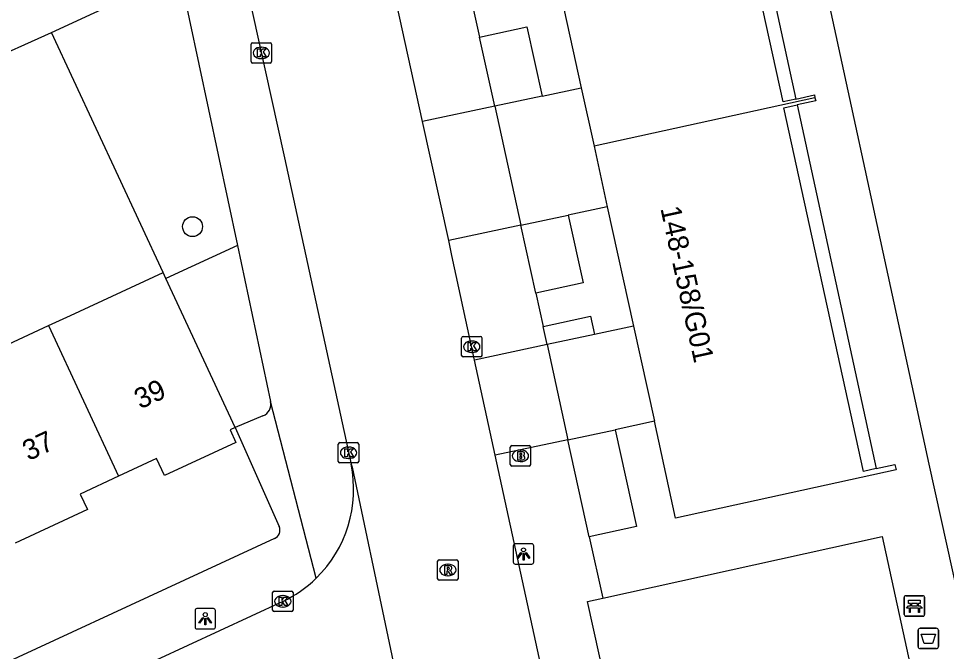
# Model space of a CAD drawing. Extents: x 160037 to 160839, y 385326 to 386441.
# Drawn here: x 160571.55 to 160617, y 386196.78 to 386227.8 of the extents above; entities that cross this region are included whole.
import ezdxf

# ---------------------------------------------------------------- set-up
doc = ezdxf.new("R2010")
doc.units = 0
for name, color, linetype in [('IMGEO_Afvalbak', 7, 'Continuous'), ('IMGEO_Bank', 7, 'Continuous'), ('IMGEO_Boom', 7, 'Continuous'), ('IMGEO_Brandkraan', 7, 'Continuous'), ('IMGEO_Groenvoorziening', 7, 'Continuous'), ('IMGEO_Kolk', 7, 'Continuous'), ('IMGEO_Lichtpunt', 7, 'Continuous'), ('IMGEO_Pand', 7, 'Continuous'), ('IMGEO_Pand_nummerreeks', 7, 'Continuous'), ('IMGEO_Rijbaan_lokaal_open', 7, 'Continuous'), ('IMGEO_Rioolput', 7, 'Continuous'), ('IMGEO_Voetpad_open', 7, 'Continuous')]:
    doc.layers.add(name, color=color, linetype=linetype)

msp = doc.modelspace()

# ---------------------------------------------------------------- linework, layer by layer
at = {"layer": 'IMGEO_Afvalbak'}
for p, q in [((160615.614, 386197.016), (160615.614, 386197.816)), ((160615.614, 386197.816), (160615.614, 386197.016)), ((160615.714, 386197.916), (160616.504, 386197.916)), ((160616.504, 386197.916), (160615.714, 386197.916)), ((160616.604, 386197.816), (160616.604, 386197.016)), ((160616.604, 386197.016), (160616.604, 386197.816)), ((160616.504, 386196.916), (160615.714, 386196.916)), ((160615.714, 386196.916), (160616.504, 386196.916))]:
    msp.add_line(p, q, dxfattribs=at)
msp.add_lwpolyline([(160615.757, 386197.63), (160616.461, 386197.63), (160616.312, 386197.16), (160615.906, 386197.16), (160615.757, 386197.63)], dxfattribs=at)
for centre, start, end in [((160615.714, 386197.816), 90, 180), ((160615.714, 386197.816), 90, 180), ((160616.504, 386197.816), 0, 90), ((160616.504, 386197.816), 360, 90), ((160615.714, 386197.016), 180, 270), ((160615.714, 386197.016), 180, 270), ((160616.504, 386197.016), 270, 0), ((160616.504, 386197.016), 270, 0)]:
    msp.add_arc(centre, 0.1, start, end, dxfattribs=at)
at = {"layer": 'IMGEO_Bank'}
for p, q in [((160615.007, 386199.506), (160615.848, 386199.506)), ((160615.848, 386199.506), (160615.007, 386199.506)), ((160614.932, 386198.581), (160614.932, 386199.422)), ((160614.932, 386199.422), (160614.932, 386198.581)), ((160615.241, 386199.012), (160615.241, 386199.118)), ((160615.285, 386199.118), (160615.285, 386199.012)), ((160615.573, 386199.124), (160615.291, 386199.124)), ((160615.291, 386199.006), (160615.573, 386199.006)), ((160615.579, 386199.012), (160615.579, 386199.118)), ((160615.623, 386199.118), (160615.623, 386199.012)), ((160615.932, 386199.431), (160615.932, 386198.59)), ((160615.932, 386198.59), (160615.932, 386199.431)), ((160615.629, 386198.904), (160615.236, 386198.904)), ((160615.857, 386198.506), (160615.016, 386198.506)), ((160615.016, 386198.506), (160615.857, 386198.506))]:
    msp.add_line(p, q, dxfattribs=at)
for points in [[(160615.179, 386198.904), (160615.037, 386198.904), (160615.149, 386199.006), (160615.235, 386199.006)], [(160615.235, 386199.124), (160615.149, 386199.124), (160615.149, 386199.285), (160615.712, 386199.285), (160615.712, 386199.124), (160615.629, 386199.124)], [(160615.629, 386199.006), (160615.712, 386199.006), (160615.824, 386198.904), (160615.685, 386198.904)], [(160615.229, 386198.897), (160615.229, 386198.69), (160615.186, 386198.69), (160615.186, 386198.897)], [(160615.679, 386198.897), (160615.679, 386198.69), (160615.635, 386198.69), (160615.635, 386198.897)]]:
    msp.add_lwpolyline(points, dxfattribs=at)
for centre, radius, start, end in [((160615.01, 386199.428), 0.0779, 92.4484, 184.2845), ((160615.01, 386199.428), 0.0779, 92.4484, 184.2845), ((160615.854, 386199.428), 0.0779, 2.4484, 94.2845), ((160615.854, 386199.428), 0.0779, 2.4484, 94.2845), ((160615.234, 386199.117), 0.00671, 2.8957, 87.1043), ((160615.234, 386199.013), 0.00671, 272.8957, 357.1043), ((160615.291, 386199.117), 0.00671, 92.8957, 177.1043), ((160615.291, 386199.013), 0.00671, 182.8957, 267.1043), ((160615.573, 386199.117), 0.00671, 2.8957, 87.1043), ((160615.573, 386199.013), 0.00671, 272.8957, 357.1043), ((160615.63, 386199.117), 0.00671, 92.8957, 177.1043), ((160615.63, 386199.013), 0.00671, 182.8957, 267.1043), ((160615.01, 386198.584), 0.0779, 182.4484, 274.2845), ((160615.01, 386198.584), 0.0779, 182.4484, 274.2845), ((160615.179, 386198.897), 0.00671, 2.8957, 87.1043), ((160615.236, 386198.897), 0.00671, 92.8957, 177.1043), ((160615.628, 386198.897), 0.00671, 2.8957, 87.1043), ((160615.685, 386198.897), 0.00671, 92.8957, 177.1043), ((160615.854, 386198.584), 0.0779, 272.4484, 4.2845), ((160615.854, 386198.584), 0.0779, 272.4484, 4.2845)]:
    msp.add_arc(centre, radius, start, end, dxfattribs=at)
at = {"layer": 'IMGEO_Boom'}
msp.add_circle((160580.076, 386217.602), 0.489, dxfattribs=at)
at = {"layer": 'IMGEO_Brandkraan'}
for p, q in [((160595.636, 386205.941), (160595.636, 386206.793)), ((160595.711, 386206.867), (160596.563, 386206.867)), ((160596.637, 386206.793), (160596.637, 386205.941)), ((160596.124, 386206.647), (160596.149, 386206.647)), ((160596.563, 386205.867), (160595.711, 386205.867)), ((160596.147, 386206.087), (160596.122, 386206.087))]:
    msp.add_line(p, q, dxfattribs=at)
for points in [[(160595.636, 386205.941), (160595.636, 386206.793)], [(160595.711, 386206.867), (160596.563, 386206.867)], [(160596.637, 386206.793), (160596.637, 386205.941)], [(160595.984, 386206.567), (160595.984, 386206.167), (160596.197, 386206.167)], [(160596.215, 386206.567), (160595.984, 386206.567)], [(160596.163, 386206.486), (160596.109, 386206.486), (160596.109, 386206.41)], [(160596.109, 386206.41), (160596.162, 386206.41)], [(160596.171, 386206.334), (160596.109, 386206.334), (160596.109, 386206.253)], [(160596.563, 386205.867), (160595.711, 386205.867)], [(160596.109, 386206.253), (160596.171, 386206.253)]]:
    msp.add_lwpolyline(points, dxfattribs=at)
for centre, radius, start, end in [((160595.713, 386206.791), 0.0765, 91.552, 178.448), ((160595.713, 386206.791), 0.0765, 91.552, 178.448), ((160596.561, 386206.791), 0.0765, 1.552, 88.448), ((160596.561, 386206.791), 0.0765, 1.552, 88.448), ((160596.164, 386206.448), 0.0379, 267.8285, 90.9355), ((160596.172, 386206.293), 0.0404, 269.8759, 90.5077), ((160596.219, 386206.422), 0.145, 59.4692, 91.5367), ((160596.244, 386206.469), 0.0922, 285.5137, 58.1501), ((160596.249, 386206.277), 0.105, 301.3115, 78.989), ((160595.713, 386205.943), 0.0765, 181.552, 268.448), ((160595.713, 386205.943), 0.0765, 181.552, 268.448), ((160596.203, 386206.418), 0.251, 268.6676, 293.5347), ((160596.561, 386205.943), 0.0765, 271.552, 358.448), ((160596.561, 386205.943), 0.0765, 271.552, 358.448)]:
    msp.add_arc(centre, radius, start, end, dxfattribs=at)
for centre, major_axis, ratio, start_param, end_param in [((160596.123, 386206.367), (-0.387, 0.002), 0.722429, 4.712389, 7.853982), ((160596.148, 386206.367), (-0.39, 0.002), 0.717154, 1.570796, 4.712389)]:
    msp.add_ellipse(centre, major_axis=major_axis, ratio=ratio, start_param=start_param, end_param=end_param, dxfattribs=at)
at = {"layer": 'IMGEO_Groenvoorziening'}
for points in [[(160578.63, 386215.352), (160573.168, 386227.117)], [(160582.276, 386216.684), (160578.768, 386215.054)]]:
    msp.add_lwpolyline(points, dxfattribs=at)
at = {"layer": 'IMGEO_Kolk'}
for p, q in [((160582.944, 386225.693), (160582.944, 386226.545)), ((160583.019, 386226.619), (160583.871, 386226.619)), ((160583.432, 386226.399), (160583.457, 386226.399)), ((160583.945, 386226.545), (160583.945, 386225.693)), ((160583.455, 386225.839), (160583.43, 386225.839)), ((160583.871, 386225.619), (160583.019, 386225.619)), ((160593.327, 386212.216), (160594.179, 386212.216)), ((160593.252, 386211.29), (160593.252, 386212.142)), ((160593.74, 386211.996), (160593.765, 386211.996)), ((160594.253, 386212.142), (160594.253, 386211.29)), ((160593.763, 386211.436), (160593.738, 386211.436)), ((160594.179, 386211.216), (160593.327, 386211.216)), ((160587.215, 386206.09), (160587.215, 386206.942)), ((160587.29, 386207.016), (160588.142, 386207.016)), ((160587.703, 386206.796), (160587.728, 386206.796)), ((160588.216, 386206.942), (160588.216, 386206.09)), ((160588.142, 386206.016), (160587.29, 386206.016)), ((160587.726, 386206.236), (160587.701, 386206.236)), ((160583.998, 386198.807), (160583.998, 386199.659)), ((160584.073, 386199.733), (160584.925, 386199.733)), ((160584.486, 386199.513), (160584.511, 386199.513)), ((160584.999, 386199.659), (160584.999, 386198.807)), ((160584.925, 386198.733), (160584.073, 386198.733)), ((160584.509, 386198.953), (160584.484, 386198.953))]:
    msp.add_line(p, q, dxfattribs=at)
for points in [[(160582.944, 386225.693), (160582.944, 386226.545)], [(160583.019, 386226.619), (160583.871, 386226.619)], [(160583.265, 386226.319), (160583.388, 386226.319), (160583.388, 386226.168), (160583.518, 386226.319), (160583.682, 386226.319), (160583.536, 386226.168), (160583.689, 386225.919), (160583.537, 386225.919), (160583.452, 386226.083), (160583.388, 386226.016), (160583.388, 386225.919), (160583.265, 386225.919), (160583.265, 386226.319)], [(160583.945, 386226.545), (160583.945, 386225.693)], [(160583.871, 386225.619), (160583.019, 386225.619)], [(160593.327, 386212.216), (160594.179, 386212.216)], [(160593.252, 386211.29), (160593.252, 386212.142)], [(160593.573, 386211.916), (160593.696, 386211.916), (160593.696, 386211.765), (160593.826, 386211.916), (160593.99, 386211.916), (160593.844, 386211.765), (160593.997, 386211.516), (160593.845, 386211.516), (160593.76, 386211.68), (160593.696, 386211.613), (160593.696, 386211.516), (160593.573, 386211.516), (160593.573, 386211.916)], [(160594.253, 386212.142), (160594.253, 386211.29)], [(160594.179, 386211.216), (160593.327, 386211.216)], [(160587.215, 386206.09), (160587.215, 386206.942)], [(160587.29, 386207.016), (160588.142, 386207.016)], [(160587.536, 386206.716), (160587.659, 386206.716), (160587.659, 386206.565), (160587.789, 386206.716), (160587.953, 386206.716), (160587.807, 386206.565), (160587.96, 386206.316), (160587.808, 386206.316), (160587.723, 386206.48), (160587.659, 386206.413), (160587.659, 386206.316), (160587.536, 386206.316), (160587.536, 386206.716)], [(160588.216, 386206.942), (160588.216, 386206.09)], [(160588.142, 386206.016), (160587.29, 386206.016)], [(160583.998, 386198.807), (160583.998, 386199.659)], [(160584.073, 386199.733), (160584.925, 386199.733)], [(160584.999, 386199.659), (160584.999, 386198.807)], [(160584.319, 386199.433), (160584.442, 386199.433), (160584.442, 386199.282), (160584.572, 386199.433), (160584.736, 386199.433), (160584.59, 386199.282), (160584.743, 386199.033), (160584.591, 386199.033), (160584.506, 386199.197), (160584.442, 386199.13), (160584.442, 386199.033), (160584.319, 386199.033), (160584.319, 386199.433)], [(160584.925, 386198.733), (160584.073, 386198.733)]]:
    msp.add_lwpolyline(points, dxfattribs=at)
for centre, start, end in [((160583.021, 386226.543), 91.552, 178.448), ((160583.021, 386226.543), 91.552, 178.448), ((160583.869, 386226.543), 1.552, 88.448), ((160583.869, 386226.543), 1.552, 88.448), ((160583.021, 386225.695), 181.552, 268.448), ((160583.021, 386225.695), 181.552, 268.448), ((160583.869, 386225.695), 271.552, 358.448), ((160583.869, 386225.695), 271.552, 358.448), ((160593.329, 386212.14), 91.552, 178.448), ((160593.329, 386212.14), 91.552, 178.448), ((160594.177, 386212.14), 1.552, 88.448), ((160594.177, 386212.14), 1.552, 88.448), ((160593.329, 386211.292), 181.552, 268.448), ((160593.329, 386211.292), 181.552, 268.448), ((160594.177, 386211.292), 271.552, 358.448), ((160594.177, 386211.292), 271.552, 358.448), ((160587.292, 386206.94), 91.552, 178.448), ((160587.292, 386206.94), 91.552, 178.448), ((160588.14, 386206.94), 1.552, 88.448), ((160588.14, 386206.94), 1.552, 88.448), ((160587.292, 386206.092), 181.552, 268.448), ((160587.292, 386206.092), 181.552, 268.448), ((160588.14, 386206.092), 271.552, 358.448), ((160588.14, 386206.092), 271.552, 358.448), ((160584.075, 386199.657), 91.552, 178.448), ((160584.075, 386199.657), 91.552, 178.448), ((160584.923, 386199.657), 1.552, 88.448), ((160584.923, 386199.657), 1.552, 88.448), ((160584.075, 386198.809), 181.552, 268.448), ((160584.075, 386198.809), 181.552, 268.448), ((160584.923, 386198.809), 271.552, 358.448), ((160584.923, 386198.809), 271.552, 358.448)]:
    msp.add_arc(centre, 0.0765, start, end, dxfattribs=at)
for centre, major_axis, ratio, start_param, end_param in [((160583.431, 386226.119), (-0.387, 0.002), 0.722429, 4.712389, 7.853982), ((160583.456, 386226.119), (-0.39, 0.002), 0.717154, 1.570796, 4.712389), ((160593.739, 386211.716), (-0.387, 0.002), 0.722429, 4.712389, 7.853982), ((160593.764, 386211.716), (-0.39, 0.002), 0.717154, 1.570796, 4.712389), ((160587.702, 386206.516), (-0.387, 0.002), 0.722429, 4.712389, 7.853982), ((160587.727, 386206.516), (-0.39, 0.002), 0.717154, 1.570796, 4.712389), ((160584.485, 386199.233), (-0.387, 0.002), 0.722429, 4.712389, 7.853982), ((160584.51, 386199.233), (-0.39, 0.002), 0.717154, 1.570796, 4.712389)]:
    msp.add_ellipse(centre, major_axis=major_axis, ratio=ratio, start_param=start_param, end_param=end_param, dxfattribs=at)
at = {"layer": 'IMGEO_Lichtpunt'}
for p, q in [((160595.788, 386201.958), (160595.788, 386201.151)), ((160595.788, 386201.958), (160595.788, 386201.151)), ((160596.69, 386202.053), (160595.882, 386202.053)), ((160596.69, 386202.053), (160595.882, 386202.053)), ((160596.784, 386201.151), (160596.784, 386201.958)), ((160596.784, 386201.151), (160596.784, 386201.958)), ((160595.882, 386201.057), (160596.69, 386201.057)), ((160595.882, 386201.057), (160596.69, 386201.057)), ((160580.199, 386198.782), (160580.199, 386197.975)), ((160580.199, 386198.782), (160580.199, 386197.975)), ((160581.101, 386198.877), (160580.293, 386198.877)), ((160581.101, 386198.877), (160580.293, 386198.877)), ((160581.195, 386197.975), (160581.195, 386198.782)), ((160581.195, 386197.975), (160581.195, 386198.782)), ((160580.293, 386197.881), (160581.101, 386197.881)), ((160580.293, 386197.881), (160581.101, 386197.881))]:
    msp.add_line(p, q, dxfattribs=at)
for points in [[(160596.162, 386201.622), (160596.201, 386201.594), (160596.013, 386201.332), (160595.975, 386201.359), (160596.162, 386201.622)], [(160596.264, 386201.574), (160596.311, 386201.574), (160596.311, 386201.252), (160596.264, 386201.252), (160596.264, 386201.574)], [(160596.374, 386201.594), (160596.412, 386201.621), (160596.599, 386201.359), (160596.56, 386201.331), (160596.374, 386201.594)], [(160580.573, 386198.446), (160580.612, 386198.418), (160580.424, 386198.156), (160580.386, 386198.183), (160580.573, 386198.446)], [(160580.675, 386198.398), (160580.722, 386198.398), (160580.722, 386198.076), (160580.675, 386198.076), (160580.675, 386198.398)], [(160580.785, 386198.418), (160580.823, 386198.445), (160581.01, 386198.183), (160580.971, 386198.155), (160580.785, 386198.418)]]:
    msp.add_lwpolyline(points, dxfattribs=at)
for centre in [(160596.287, 386201.756), (160580.698, 386198.58)]:
    msp.add_circle(centre, 0.0994, dxfattribs=at)
for centre, start, end in [((160595.882, 386201.958), 90, 180), ((160595.882, 386201.958), 90, 180), ((160596.69, 386201.958), 0, 90), ((160596.69, 386201.958), 0, 90), ((160595.882, 386201.151), 180, 270), ((160595.882, 386201.151), 180, 270), ((160596.69, 386201.151), 270, 0), ((160596.69, 386201.151), 270, 360), ((160580.293, 386198.782), 90, 180), ((160580.293, 386198.782), 90, 180), ((160581.101, 386198.782), 0, 90), ((160581.101, 386198.782), 0, 90), ((160580.293, 386197.975), 180, 270), ((160580.293, 386197.975), 180, 270), ((160581.101, 386197.975), 270, 0), ((160581.101, 386197.975), 270, 360)]:
    msp.add_arc(centre, 0.0946, start, end, dxfattribs=at)
at = {"layer": 'IMGEO_Pand'}
for points in [[(160609.619, 386223.858), (160609, 386223.723), (160605.168, 386241.204), (160605.814, 386241.346)], [(160597.852, 386230.154), (160599.111, 386224.41)], [(160599.111, 386224.41), (160599.74, 386221.539)], [(160609.619, 386223.858), (160610.531, 386224.058), (160610.563, 386223.912)], [(160610.563, 386223.912), (160599.74, 386221.539)], [(160613.561, 386205.738), (160612.943, 386205.602), (160609.036, 386223.424), (160609.682, 386223.566)], [(160610.563, 386223.912), (160610.596, 386223.766), (160609.682, 386223.566)], [(160599.74, 386221.539), (160600.389, 386218.58)], [(160600.389, 386218.58), (160601.673, 386212.724)], [(160573.023, 386212.748), (160574.096, 386213.246), (160578.63, 386215.352)], [(160578.768, 386215.054), (160578.63, 386215.352)], [(160582.159, 386207.752), (160578.768, 386215.054)], [(160567.616, 386210.237), (160573.023, 386212.748)], [(160573.023, 386212.748), (160576.45, 386205.362)], [(160601.673, 386212.724), (160602.695, 386208.058)], [(160582.159, 386207.752), (160581.912, 386207.638), (160582.201, 386207.017), (160578.707, 386205.394), (160578.319, 386206.23), (160576.45, 386205.362)], [(160613.561, 386205.738), (160614.48, 386205.939), (160614.536, 386205.683), (160603.735, 386203.316), (160602.695, 386208.058)], [(160576.45, 386205.362), (160574.579, 386204.493), (160574.932, 386203.732), (160571.395, 386202.089)]]:
    msp.add_lwpolyline(points, dxfattribs=at)
at = {"layer": 'IMGEO_Rijbaan_lokaal_open'}
for points in [[(160582.058, 386232.375), (160584.588, 386220.97), (160587.838, 386205.956)], [(160591.34, 386222.749), (160590.077, 386228.493)], [(160597.195, 386224), (160594.877, 386223.505)], [(160597.195, 386224), (160599.111, 386224.41)], [(160594.877, 386223.505), (160596.155, 386217.676)], [(160592.622, 386216.92), (160591.34, 386222.749)], [(160600.389, 386218.58), (160598.473, 386218.171)], [(160596.155, 386217.676), (160598.473, 386218.171)], [(160593.893, 386211.062), (160592.783, 386216.186), (160592.622, 386216.92)], [(160601.673, 386212.724), (160599.757, 386212.315)], [(160599.757, 386212.315), (160597.439, 386211.819)], [(160597.439, 386211.819), (160598.461, 386207.153)], [(160594.905, 386206.394), (160593.893, 386211.062)], [(160598.461, 386207.153), (160600.779, 386207.649)], [(160602.695, 386208.058), (160600.779, 386207.649)], [(160599.317, 386186.036), (160594.905, 386206.394)], [(160587.838, 386205.956), (160587.887, 386205.804), (160591.391, 386189.201)], [(160584.496, 386199.23), (160578.3, 386196.35), (160560.025, 386187.912), (160537.655, 386177.434), (160513.219, 386166.121), (160500, 386159.992), (160493.941, 386157.182), (160472.422, 386147.141), (160446.399, 386135.166), (160443.987, 386134.037)]]:
    msp.add_lwpolyline(points, dxfattribs=at)
for centre, radius, start, end in [((160581.895, 386204.716), 6.071, 314.2349, 11.7845), ((160581.918, 386204.681), 6.03, 295.3104, 314.3057)]:
    msp.add_arc(centre, radius, start, end, dxfattribs=at)
at = {"layer": 'IMGEO_Rioolput'}
for p, q in [((160592.156, 386201.269), (160593.008, 386201.269)), ((160592.081, 386200.343), (160592.081, 386201.195)), ((160592.569, 386201.049), (160592.594, 386201.049)), ((160593.082, 386201.195), (160593.082, 386200.343)), ((160592.592, 386200.489), (160592.567, 386200.489)), ((160593.008, 386200.269), (160592.156, 386200.269))]:
    msp.add_line(p, q, dxfattribs=at)
for points in [[(160592.156, 386201.269), (160593.008, 386201.269)], [(160592.081, 386200.343), (160592.081, 386201.195)], [(160592.67, 386200.967), (160592.418, 386200.969), (160592.418, 386200.569)], [(160592.596, 386200.888), (160592.542, 386200.888), (160592.542, 386200.807)], [(160592.542, 386200.807), (160592.594, 386200.807)], [(160593.082, 386201.195), (160593.082, 386200.343)], [(160592.418, 386200.569), (160592.542, 386200.569), (160592.542, 386200.731), (160592.553, 386200.731)], [(160592.6, 386200.702), (160592.671, 386200.569), (160592.811, 386200.569), (160592.746, 386200.695)], [(160593.008, 386200.269), (160592.156, 386200.269)]]:
    msp.add_lwpolyline(points, dxfattribs=at)
for centre, radius, start, end in [((160592.158, 386201.193), 0.0765, 91.552, 178.448), ((160592.158, 386201.193), 0.0765, 91.552, 178.448), ((160593.006, 386201.193), 0.0765, 1.552, 88.448), ((160593.006, 386201.193), 0.0765, 1.552, 88.448), ((160592.578, 386200.996), 0.19, 274.7715, 282.9687), ((160592.602, 386200.792), 0.0964, 77.0061, 93.1865), ((160592.616, 386200.849), 0.0378, 276.6634, 79.6772), ((160592.669, 386200.857), 0.109, 350.3612, 89.416), ((160592.667, 386200.857), 0.112, 277.5842, 350.9817), ((160592.552, 386200.678), 0.0533, 26.0293, 88.6989), ((160592.651, 386200.642), 0.108, 29.5134, 73.7905), ((160592.158, 386200.345), 0.0765, 181.552, 268.448), ((160592.158, 386200.345), 0.0765, 181.552, 268.448), ((160593.006, 386200.345), 0.0765, 271.552, 358.448), ((160593.006, 386200.345), 0.0765, 271.552, 358.448)]:
    msp.add_arc(centre, radius, start, end, dxfattribs=at)
for centre, major_axis, ratio, start_param, end_param in [((160592.568, 386200.769), (-0.387, 0.002), 0.722429, 4.712389, 7.853982), ((160592.593, 386200.769), (-0.39, 0.002), 0.717154, 1.570796, 4.712389)]:
    msp.add_ellipse(centre, major_axis=major_axis, ratio=ratio, start_param=start_param, end_param=end_param, dxfattribs=at)
at = {"layer": 'IMGEO_Voetpad_open'}
for points in [[(160605.01, 386316.658), (160592.559, 386313.901), (160606.569, 386250), (160609.331, 386237.384), (160616.14, 386205.955), (160618.449, 386195.457), (160629.038, 386197.781)], [(160605.814, 386241.346), (160609.619, 386223.858)], [(160573.168, 386227.117), (160579.44, 386230.033)], [(160579.44, 386230.033), (160582.276, 386216.684)], [(160593.81, 386228.369), (160594.137, 386226.884)], [(160594.137, 386226.884), (160596.452, 386227.391), (160597.195, 386224)], [(160569.736, 386225.578), (160573.168, 386227.117)], [(160594.877, 386223.505), (160594.137, 386226.884)], [(160609.682, 386223.566), (160613.561, 386205.738)], [(160594.877, 386223.505), (160591.34, 386222.749)], [(160598.473, 386218.171), (160599.202, 386214.849), (160596.886, 386214.341)], [(160596.155, 386217.676), (160592.622, 386216.92)], [(160596.886, 386214.341), (160596.155, 386217.676)], [(160582.276, 386216.684), (160583.902, 386209.031)], [(160596.886, 386214.341), (160597.246, 386212.7)], [(160597.246, 386212.7), (160599.561, 386213.207), (160599.757, 386212.315)], [(160597.439, 386211.819), (160597.246, 386212.7)], [(160597.439, 386211.819), (160593.893, 386211.062)], [(160586.13, 386200.366), (160583.902, 386209.031)], [(160583.527, 386208.324), (160582.159, 386207.752)], [(160582.159, 386207.752), (160584.319, 386202.903)], [(160600.779, 386207.649), (160601.821, 386202.897), (160599.506, 386202.39)], [(160598.461, 386207.153), (160594.905, 386206.394)], [(160599.506, 386202.39), (160598.461, 386207.153)], [(160584.098, 386202.311), (160512.693, 386169.234)], [(160599.506, 386202.39), (160600.165, 386199.385)], [(160600.165, 386199.385), (160613.847, 386202.411), (160616.156, 386191.832), (160601.765, 386188.571)], [(160601.765, 386188.571), (160599.418, 386199.22), (160600.165, 386199.385)]]:
    msp.add_lwpolyline(points, dxfattribs=at)
for centre, radius, start, end in [((160583.293, 386208.901), 0.623, 292.0643, 12.0518), ((160583.908, 386202.719), 0.45, 294.934, 24.1238)]:
    msp.add_arc(centre, radius, start, end, dxfattribs=at)

# ---------------------------------------------------------------- texts
at = {"layer": 'IMGEO_Pand_nummerreeks'}
for s, rotation, p in [('148-158/G01', 282.3642, (160602.986, 386218.499)), ('39', 24.8641, (160577.513, 386208.637)), ('37', 24.8641, (160572.04, 386206.101))]:
    msp.add_text(s, height=1, rotation=rotation, dxfattribs=at).set_placement(p)

doc.saveas('drawing.dxf')
